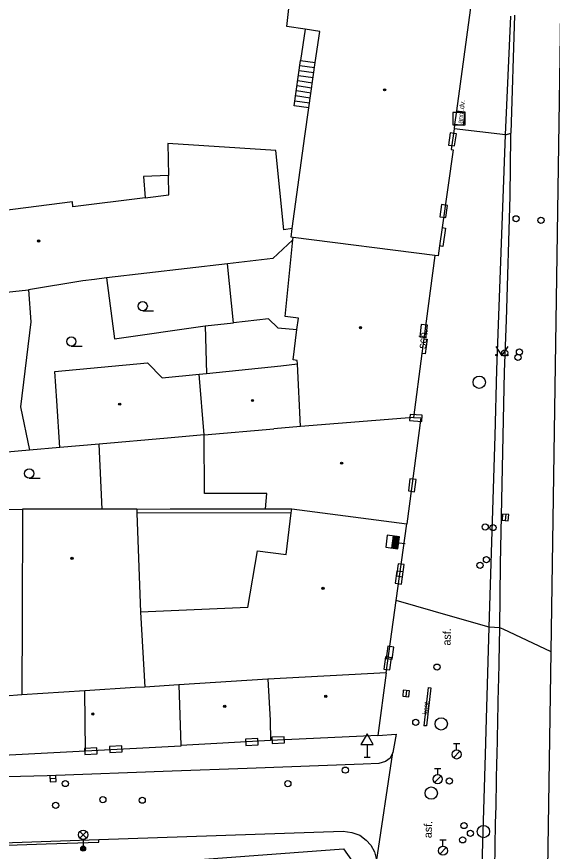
# Model space of a CAD drawing. Extents: x -596229 to -595156, y -1161237 to -1159376.
# Drawn here: x -595428.8 to -595385.3, y -1160883.1 to -1160815.3 of the extents above; entities that cross this region are included whole.
import ezdxf

# ---------------------------------------------------------------- set-up
doc = ezdxf.new("R2010")
doc.units = 0
for name, color, linetype in [('DOP - kresba z DSPS bez souradnic', 7, 'Continuous'), ('DOP - rozhrani ploch obecne', 7, 'Continuous'), ('Level 24', 7, 'Continuous'), ('Level 26', 7, 'Continuous'), ('Level 27', 7, 'Continuous'), ('Level 28', 7, 'Continuous'), ('Level 31', 7, 'Continuous'), ('Level 33', 7, 'Continuous'), ('Level 34', 7, 'Continuous'), ('Level 36', 7, 'Continuous'), ('Level 39', 7, 'Continuous'), ('Specificka linie pasportu komunikaci', 7, 'Continuous'), ('TM - budovy zdene_ betonove - VP', 7, 'Continuous'), ('TM - chodniky - VP', 7, 'Continuous'), ('TM - komunikace - VP', 7, 'Continuous'), ('TM - letecke snimky - pomocna linie', 7, 'Continuous'), ('TM - pomocna konstrukcni linie', 7, 'Continuous'), ('TM - popis povrchu', 7, 'Continuous'), ('TM - poznamka', 7, 'Continuous'), ('TM - rozhrani mezi zpev. plochami mezi sebou - VP', 7, 'Continuous'), ('TM - rozhrani ploch obecne - VP', 7, 'Continuous'), ('TM - schody - VP', 7, 'Continuous')]:
    doc.layers.add(name, color=color, linetype=linetype)

msp = doc.modelspace()

# ---------------------------------------------------------------- linework, layer by layer
at = {"layer": 'DOP - kresba z DSPS bez souradnic'}
for points in [[(-595411.24, -1160840.21), (-595411.72, -1160835.41)], [(-595421.55, -1160836.56), (-595420.91, -1160841.52)], [(-595413.55, -1160840.45), (-595411.24, -1160840.21)], [(-595408.39, -1160839.9), (-595411.24, -1160840.21)], [(-595407.63, -1160840.61), (-595408.39, -1160839.9)], [(-595420.91, -1160841.52), (-595413.55, -1160840.45)], [(-595413.55, -1160840.45), (-595413.42, -1160844.32)], [(-595406.54, -1160855.65), (-595419.08, -1160855.68)]]:
    msp.add_lwpolyline(points, dxfattribs=at)
at = {"layer": 'DOP - rozhrani ploch obecne'}
for points in [[(-595427.89, -1160837.52), (-595427.71, -1160840.14)], [(-595427.71, -1160840.14), (-595428.55, -1160847.03)], [(-595428.55, -1160847.03), (-595427.82, -1160850.56)], [(-595425.35, -1160850.34), (-595427.82, -1160850.56)], [(-595421.91, -1160855.34), (-595422.15, -1160850.06)], [(-595427.82, -1160850.56), (-595433.62, -1160851.07)], [(-595433.64, -1160855.36), (-595428.37, -1160855.35)], [(-595419.1, -1160855.34), (-595416.39, -1160855.33)], [(-595416.39, -1160855.33), (-595408.65, -1160855.32)]]:
    msp.add_lwpolyline(points, dxfattribs=at)
at = {"layer": 'Level 24'}
for points in [[(-595393.27, -1160825.848), (-595393.133, -1160824.857), (-595393.628, -1160824.789), (-595393.765, -1160825.779)], [(-595393.985, -1160831.668), (-595393.84, -1160830.678), (-595394.335, -1160830.606), (-595394.48, -1160831.595)], [(-595395.616, -1160841.406), (-595395.486, -1160840.415), (-595395.982, -1160840.35), (-595396.112, -1160841.341)], [(-595395.898, -1160847.714), (-595396.896, -1160847.649), (-595396.928, -1160848.148), (-595395.93, -1160848.213)], [(-595396.537, -1160853.927), (-595396.406, -1160852.935), (-595396.902, -1160852.87), (-595397.032, -1160853.861)], [(-595397.511, -1160860.836), (-595397.374, -1160859.846), (-595397.869, -1160859.777), (-595398.006, -1160860.768)], [(-595397.6, -1160861.428), (-595397.463, -1160860.437), (-595397.958, -1160860.369), (-595398.095, -1160861.359)], [(-595398.339, -1160867.529), (-595398.205, -1160866.538), (-595398.701, -1160866.471), (-595398.835, -1160867.462)], [(-595398.531, -1160868.396), (-595398.394, -1160867.406), (-595398.89, -1160867.337), (-595399.026, -1160868.328)], [(-595410.224, -1160874.525), (-595409.226, -1160874.471), (-595409.252, -1160873.972), (-595410.251, -1160874.026)], [(-595408.085, -1160874.371), (-595407.086, -1160874.323), (-595407.11, -1160873.824), (-595408.109, -1160873.872)], [(-595423.314, -1160875.273), (-595422.315, -1160875.221), (-595422.341, -1160874.722), (-595423.339, -1160874.774)], [(-595421.284, -1160875.114), (-595420.286, -1160875.062), (-595420.312, -1160874.563), (-595421.311, -1160874.615)]]:
    msp.add_lwpolyline(points, close=True, dxfattribs=at)
at = {"layer": 'Level 26'}
msp.add_lwpolyline([(-595393.43, -1160824.13), (-595392.43, -1160824.13), (-595392.43, -1160823.13), (-595393.43, -1160823.13)], close=True, dxfattribs=at)
at = {"layer": 'Level 27'}
for p, q in [((-595389.125, -1160855.761), (-595389.175, -1160856.259)), ((-595397.195, -1160870.061), (-595397.245, -1160870.559)), ((-595425.65, -1160877.221), (-595426.15, -1160877.239))]:
    msp.add_line(p, q, dxfattribs=at)
for points in [[(-595389.374, -1160855.737), (-595389.423, -1160856.234), (-595388.926, -1160856.283), (-595388.877, -1160855.786)], [(-595397.444, -1160870.037), (-595397.493, -1160870.534), (-595396.996, -1160870.583), (-595396.947, -1160870.086)], [(-595425.66, -1160876.971), (-595426.159, -1160876.99), (-595426.14, -1160877.489), (-595425.641, -1160877.47)]]:
    msp.add_lwpolyline(points, close=True, dxfattribs=at)
for centre in [(-595391.27, -1160845.04), (-595394.36, -1160872.78), (-595395.17, -1160878.4), (-595390.93, -1160881.53)]:
    msp.add_circle(centre, 0.5, dxfattribs=at)
at = {"layer": 'Level 28'}
for p, q in [((-595398.373, -1160858.506), (-595398.247, -1160857.514)), ((-595398.324, -1160858.512), (-595398.197, -1160857.52)), ((-595398.274, -1160858.519), (-595398.147, -1160857.527)), ((-595398.225, -1160858.525), (-595398.098, -1160857.533)), ((-595398.175, -1160858.531), (-595398.048, -1160857.539)), ((-595398.125, -1160858.538), (-595397.999, -1160857.546)), ((-595398.076, -1160858.544), (-595397.949, -1160857.552)), ((-595398.026, -1160858.55), (-595397.899, -1160857.558)), ((-595397.977, -1160858.557), (-595397.85, -1160857.565)), ((-595397.927, -1160858.563), (-595397.8, -1160857.571)), ((-595397.814, -1160858.073), (-595397.288, -1160858.141)), ((-595393.36, -1160874.385), (-595392.86, -1160874.385)), ((-595393.11, -1160874.885), (-595393.11, -1160874.385)), ((-595393.368, -1160875.532), (-595392.838, -1160875.002)), ((-595394.9, -1160876.395), (-595394.4, -1160876.395)), ((-595394.65, -1160876.895), (-595394.65, -1160876.395)), ((-595394.908, -1160877.542), (-595394.378, -1160877.012)), ((-595394.47, -1160882.205), (-595393.97, -1160882.205)), ((-595394.22, -1160882.705), (-595394.22, -1160882.205)), ((-595394.478, -1160883.352), (-595393.948, -1160882.822))]:
    msp.add_line(p, q, dxfattribs=at)
msp.add_lwpolyline([(-595397.878, -1160858.569), (-595397.751, -1160857.578), (-595398.742, -1160857.451), (-595398.869, -1160858.442)], close=True, dxfattribs=at)
for centre, radius in [((-595388.28, -1160831.76), 0.25), ((-595386.26, -1160831.89), 0.25), ((-595389.2, -1160842.65), 0.25), ((-595388.13, -1160843.01), 0.25), ((-595388.01, -1160842.58), 0.25), ((-595390.79, -1160856.79), 0.25), ((-595390.16, -1160856.84), 0.25), ((-595390.69, -1160859.44), 0.25), ((-595391.21, -1160859.91), 0.25), ((-595393.11, -1160875.26), 0.375), ((-595406.82, -1160877.64), 0.25), ((-595394.65, -1160877.27), 0.375), ((-595393.7, -1160877.42), 0.25), ((-595421.85, -1160878.94), 0.25), ((-595418.65, -1160878.98), 0.25), ((-595425.68, -1160879.4), 0.25), ((-595392.51, -1160881.04), 0.25), ((-595391.99, -1160881.67), 0.25), ((-595392.62, -1160882.2), 0.25), ((-595394.22, -1160883.08), 0.375)]:
    msp.add_circle(centre, radius, dxfattribs=at)
at = {"layer": 'Level 31'}
for centre in [(-595394.7, -1160868.17), (-595396.43, -1160872.66), (-595402.15, -1160876.54), (-595424.9, -1160877.63)]:
    msp.add_circle(centre, 0.25, dxfattribs=at)
at = {"layer": 'Level 33'}
for p, q in [((-595423.715, -1160882.05), (-595423.185, -1160881.52)), ((-595423.715, -1160881.52), (-595423.185, -1160882.05)), ((-595423.45, -1160882.16), (-595423.45, -1160882.91))]:
    msp.add_line(p, q, dxfattribs=at)
for centre, radius in [((-595423.45, -1160881.785), 0.375), ((-595423.45, -1160882.91), 0.2), ((-595423.45, -1160882.91), 0.145), ((-595423.45, -1160882.91), 0.0876)]:
    msp.add_circle(centre, radius, dxfattribs=at)
at = {"layer": 'Level 34'}
for p, q in [((-595400.38, -1160874.462), (-595400.38, -1160875.48)), ((-595400.63, -1160875.48), (-595400.13, -1160875.48))]:
    msp.add_line(p, q, dxfattribs=at)
msp.add_lwpolyline([(-595400.88, -1160874.462), (-595399.88, -1160874.462), (-595400.38, -1160873.596)], close=True, dxfattribs=at)
at = {"layer": 'Level 36'}
for p, q in [((-595418.61, -1160839.235), (-595417.735, -1160839.235)), ((-595424.41, -1160842.105), (-595423.535, -1160842.105)), ((-595427.83, -1160852.825), (-595426.955, -1160852.825))]:
    msp.add_line(p, q, dxfattribs=at)
msp.add_lwpolyline([(-595389.93, -1160842.13), (-595389.43, -1160842.88), (-595388.93, -1160842.13)], dxfattribs=at)
for centre, radius in [((-595418.61, -1160838.86), 0.375), ((-595424.41, -1160841.73), 0.375), ((-595389.88, -1160842.83), 0.05), ((-595388.981, -1160842.83), 0.05), ((-595427.83, -1160852.45), 0.375)]:
    msp.add_circle(centre, radius, dxfattribs=at)
at = {"layer": 'Level 39'}
for centre, radius in [((-595398.96, -1160821.29), 0.09), ((-595398.96, -1160821.29), 0.0398), ((-595427.07, -1160833.56), 0.09), ((-595427.07, -1160833.56), 0.0398), ((-595400.92, -1160840.6), 0.09), ((-595400.92, -1160840.6), 0.0398), ((-595420.48, -1160846.82), 0.09), ((-595420.48, -1160846.82), 0.0398), ((-595409.69, -1160846.52), 0.09), ((-595409.69, -1160846.52), 0.0398), ((-595402.45, -1160851.61), 0.09), ((-595402.45, -1160851.61), 0.0398), ((-595424.35, -1160859.33), 0.09), ((-595424.35, -1160859.33), 0.0398), ((-595403.96, -1160861.78), 0.09), ((-595403.96, -1160861.78), 0.0398), ((-595403.74, -1160870.54), 0.09), ((-595403.74, -1160870.54), 0.0398), ((-595411.95, -1160871.35), 0.09), ((-595411.95, -1160871.35), 0.0398), ((-595422.66, -1160871.98), 0.09), ((-595422.66, -1160871.98), 0.0398)]:
    msp.add_circle(centre, radius, dxfattribs=at)
at = {"layer": 'Specificka linie pasportu komunikaci'}
for points in [[(-595385.43, -1160866.94), (-595384.67, -1160816.82), (-595384.53, -1160807.5)], [(-595390.46, -1160864.92), (-595393.41, -1160864.08), (-595398.02, -1160862.75)], [(-595389.59, -1160864.97), (-595390.46, -1160864.92)], [(-595385.43, -1160866.94), (-595389.34, -1160865.09), (-595389.59, -1160864.97)], [(-595385.79, -1160889.85), (-595385.43, -1160866.94)], [(-595399.62, -1160883.99), (-595398.29, -1160875.1)], [(-595470.52, -1160883.85), (-595470.52, -1160884.05), (-595470.29, -1160884.04), (-595426.45, -1160882.53), (-595422.17, -1160882.38), (-595422.17, -1160882.18)]]:
    msp.add_lwpolyline(points, dxfattribs=at)
at = {"layer": 'TM - budovy zdene_ betonove - VP'}
for points in [[(-595391.72, -1160812.61), (-595393.12, -1160823)], [(-595406.91, -1160816.14), (-595406.73, -1160814.69)], [(-595405.42, -1160816.37), (-595406.91, -1160816.14)], [(-595404.23, -1160816.54), (-595405.42, -1160816.37)], [(-595404.59, -1160819.07), (-595404.23, -1160816.54)], [(-595405.12, -1160822.75), (-595404.59, -1160819.07)], [(-595405.45, -1160825.05), (-595405.12, -1160822.75)], [(-595393.12, -1160823), (-595393.27, -1160824.1)], [(-595393.32, -1160824.46), (-595393.55, -1160826.13), (-595393.38, -1160826.16), (-595394.29, -1160832.48)], [(-595393.27, -1160824.1), (-595393.32, -1160824.46)], [(-595406.46, -1160832.56), (-595405.45, -1160825.05)], [(-595407.8, -1160826.22), (-595416.57, -1160825.64)], [(-595416.57, -1160825.64), (-595416.52, -1160828.24)], [(-595407.16, -1160832.67), (-595407.8, -1160826.22)], [(-595416.49, -1160829.81), (-595416.52, -1160828.24)], [(-595418.42, -1160830.05), (-595424.28, -1160830.78)], [(-595418.42, -1160830.05), (-595416.49, -1160829.81)], [(-595424.32, -1160830.39), (-595431.92, -1160831.35)], [(-595424.28, -1160830.78), (-595424.32, -1160830.39)], [(-595406.46, -1160832.56), (-595407.16, -1160832.67)], [(-595406.56, -1160833.25), (-595406.46, -1160832.56)], [(-595394.29, -1160832.48), (-595394.5, -1160833.96)], [(-595408.05, -1160834.98), (-595406.41, -1160833.47)], [(-595407.05, -1160839.7), (-595406.41, -1160833.47)], [(-595406.38, -1160833.28), (-595406.56, -1160833.25)], [(-595406.41, -1160833.47), (-595406.38, -1160833.28)], [(-595394.88, -1160834.74), (-595406.38, -1160833.28)], [(-595394.5, -1160833.96), (-595394.62, -1160834.78), (-595394.88, -1160834.74)], [(-595394.88, -1160834.74), (-595395.78, -1160841.51)], [(-595411.72, -1160835.41), (-595421.55, -1160836.56)], [(-595408.05, -1160834.98), (-595411.72, -1160835.41)], [(-595423.47, -1160836.79), (-595427.89, -1160837.52)], [(-595422.53, -1160836.68), (-595423.47, -1160836.79)], [(-595421.55, -1160836.56), (-595422.53, -1160836.68)], [(-595442.92, -1160839.14), (-595427.89, -1160837.52)], [(-595405.96, -1160839.82), (-595407.05, -1160839.7)], [(-595406.08, -1160840.75), (-595405.96, -1160839.82)], [(-595406.4, -1160843.22), (-595406.08, -1160840.75)], [(-595395.78, -1160841.51), (-595395.94, -1160842.69)], [(-595395.94, -1160842.69), (-595396.62, -1160847.89)], [(-595425.74, -1160844.17), (-595418.22, -1160843.46)], [(-595418.22, -1160843.46), (-595417.04, -1160844.69)], [(-595407.38, -1160843.71), (-595406.04, -1160843.55)], [(-595406.06, -1160843.26), (-595406.4, -1160843.22)], [(-595406.04, -1160843.55), (-595406.06, -1160843.26)], [(-595405.8, -1160848.63), (-595406.04, -1160843.55)], [(-595425.59, -1160846.54), (-595425.74, -1160844.17)], [(-595414.02, -1160844.38), (-595413.42, -1160844.32)], [(-595413.42, -1160844.32), (-595407.38, -1160843.71)], [(-595417.04, -1160844.69), (-595414.02, -1160844.38)], [(-595413.63, -1160849.32), (-595414.02, -1160844.38)], [(-595425.35, -1160850.34), (-595425.59, -1160846.54)], [(-595396.62, -1160847.89), (-595405.8, -1160848.63)], [(-595396.62, -1160847.89), (-595396.01, -1160847.93), (-595397.16, -1160856.54)], [(-595413.63, -1160849.32), (-595407.96, -1160848.82)], [(-595405.8, -1160848.63), (-595407.96, -1160848.82)], [(-595416.6, -1160849.58), (-595422.15, -1160850.06)], [(-595413.63, -1160849.32), (-595416.6, -1160849.58)], [(-595413.59, -1160854.07), (-595413.63, -1160849.32)], [(-595422.15, -1160850.06), (-595425.35, -1160850.34)], [(-595408.52, -1160854.06), (-595413.59, -1160854.07)], [(-595408.65, -1160855.32), (-595408.52, -1160854.06)], [(-595428.37, -1160855.35), (-595428.41, -1160864.12)], [(-595421.91, -1160855.34), (-595428.37, -1160855.35)], [(-595419.1, -1160855.34), (-595421.91, -1160855.34)], [(-595408.65, -1160855.32), (-595406.5, -1160855.31)], [(-595406.96, -1160859.02), (-595406.54, -1160855.65)], [(-595406.54, -1160855.65), (-595406.5, -1160855.31)], [(-595406.5, -1160855.31), (-595397.16, -1160856.54)], [(-595398.02, -1160862.75), (-595397.16, -1160856.54)], [(-595410.06, -1160863.34), (-595409.28, -1160858.74)], [(-595409.28, -1160858.74), (-595406.96, -1160859.02)], [(-595398.83, -1160868.63), (-595398.02, -1160862.75)], [(-595410.06, -1160863.34), (-595418.78, -1160863.72)], [(-595428.41, -1160864.12), (-595428.43, -1160870.43)], [(-595398.83, -1160868.63), (-595408.44, -1160869.16)], [(-595398.83, -1160868.63), (-595399.52, -1160873.72)], [(-595408.44, -1160869.16), (-595415.68, -1160869.62)], [(-595408.44, -1160869.16), (-595408.26, -1160872.48)], [(-595419.23, -1160869.84), (-595423.32, -1160870.1)], [(-595418.44, -1160869.79), (-595419.23, -1160869.84)], [(-595415.68, -1160869.62), (-595418.44, -1160869.79)], [(-595415.68, -1160869.62), (-595415.51, -1160874.53)], [(-595428.43, -1160870.43), (-595429.81, -1160870.52)], [(-595423.32, -1160870.1), (-595428.43, -1160870.43)], [(-595408.26, -1160872.48), (-595408.22, -1160874.14)], [(-595408.22, -1160874.14), (-595415.51, -1160874.53)], [(-595399.52, -1160873.72), (-595408.22, -1160874.14)], [(-595415.51, -1160874.53), (-595415.51, -1160874.59), (-595423.25, -1160874.99)], [(-595423.25, -1160874.99), (-595433.07, -1160875.5)], [(-595414.32, -1160883.83), (-595402.31, -1160882.94)], [(-595402.31, -1160882.94), (-595401.18, -1160884.5), (-595401.15, -1160884.54)]]:
    msp.add_lwpolyline(points, dxfattribs=at)
at = {"layer": 'TM - chodniky - VP'}
msp.add_lwpolyline([(-595389.15, -1160824.95), (-595388.72, -1160824.82)], dxfattribs=at)
at = {"layer": 'TM - komunikace - VP'}
for points in [[(-595388.41, -1160815.22), (-595388.72, -1160824.82)], [(-595389.99, -1160849.4), (-595389.84, -1160844.02), (-595389.15, -1160824.95)], [(-595388.76, -1160829.92), (-595388.72, -1160825.08)], [(-595388.72, -1160825.08), (-595388.72, -1160824.82)], [(-595389.07, -1160839.99), (-595388.76, -1160829.92)], [(-595389.21, -1160844.18), (-595389.07, -1160839.99)], [(-595389.55, -1160859.82), (-595389.21, -1160844.18)], [(-595390.46, -1160864.92), (-595389.99, -1160849.4)], [(-595389.59, -1160864.97), (-595389.55, -1160859.82)], [(-595390.77, -1160875.26), (-595390.68, -1160872.36), (-595390.46, -1160864.92)], [(-595390.09, -1160889.33), (-595390.03, -1160886.4), (-595389.94, -1160880.87), (-595389.91, -1160879.44), (-595389.87, -1160877.37), (-595389.86, -1160876.87), (-595389.85, -1160876.37), (-595389.84, -1160875.88), (-595389.83, -1160875.38), (-595389.7, -1160869.75), (-595389.69, -1160869.25), (-595389.68, -1160868.75), (-595389.66, -1160868.25), (-595389.65, -1160867.75), (-595389.59, -1160864.97)], [(-595399.52, -1160873.72), (-595398.03, -1160873.63), (-595398.29, -1160875.1)], [(-595398.29, -1160875.1), (-595398.52, -1160875.57), (-595398.89, -1160875.85)], [(-595391.09, -1160886.06), (-595390.77, -1160875.26)], [(-595398.89, -1160875.85), (-595399.44, -1160876), (-595400.71, -1160876.05), (-595410.13, -1160876.4), (-595416.22, -1160876.62), (-595426.38, -1160877), (-595432.9, -1160877.17)], [(-595422.17, -1160882.18), (-595402.32, -1160881.5)], [(-595402.32, -1160881.5), (-595401.62, -1160881.59), (-595400.97, -1160881.83), (-595400.45, -1160882.22), (-595400.09, -1160882.64), (-595399.78, -1160883.17), (-595399.63, -1160883.81), (-595399.62, -1160883.99)], [(-595470.52, -1160883.85), (-595422.17, -1160882.18)]]:
    msp.add_lwpolyline(points, dxfattribs=at)
at = {"layer": 'TM - letecke snimky - pomocna linie'}
for points in [[(-595407.63, -1160840.61), (-595406.08, -1160840.75)], [(-595419.1, -1160855.34), (-595419.08, -1160855.68)], [(-595419.08, -1160855.68), (-595418.78, -1160863.72)], [(-595418.78, -1160863.72), (-595418.44, -1160869.79)], [(-595423.25, -1160874.99), (-595423.32, -1160870.1)]]:
    msp.add_lwpolyline(points, dxfattribs=at)
at = {"layer": 'TM - pomocna konstrukcni linie'}
msp.add_lwpolyline([(-595389.15, -1160824.95), (-595393.32, -1160824.46)], dxfattribs=at)
at = {"layer": 'TM - rozhrani mezi zpev. plochami mezi sebou - VP'}
for points in [[(-595389.15, -1160824.95), (-595388.72, -1160815.32)], [(-595395.41, -1160869.82), (-595395.77, -1160872.94)], [(-595395.41, -1160869.82), (-595395.2, -1160869.85), (-595395.56, -1160872.93), (-595395.77, -1160872.94)]]:
    msp.add_lwpolyline(points, dxfattribs=at)
at = {"layer": 'TM - rozhrani ploch obecne - VP'}
for points in [[(-595405.42, -1160816.37), (-595405.78, -1160818.9)], [(-595405.12, -1160822.75), (-595406.31, -1160822.58), (-595405.78, -1160818.9)], [(-595393.12, -1160823), (-595392.45, -1160823.08), (-595392.58, -1160824.18), (-595393.27, -1160824.1)], [(-595416.52, -1160828.24), (-595418.54, -1160828.32)], [(-595418.54, -1160828.32), (-595418.42, -1160830.05)], [(-595394.29, -1160832.48), (-595394.02, -1160832.53), (-595394.22, -1160834), (-595394.5, -1160833.96)], [(-595395.78, -1160841.51), (-595395.51, -1160841.55), (-595395.66, -1160842.74), (-595395.94, -1160842.69)]]:
    msp.add_lwpolyline(points, dxfattribs=at)
at = {"layer": 'TM - schody - VP'}
for points in [[(-595405.78, -1160818.9), (-595404.59, -1160819.07)], [(-595405.9, -1160819.72), (-595404.71, -1160819.89)], [(-595405.84, -1160819.31), (-595404.65, -1160819.48)], [(-595406.02, -1160820.54), (-595404.83, -1160820.71)], [(-595405.96, -1160820.13), (-595404.77, -1160820.3)], [(-595406.07, -1160820.94), (-595404.89, -1160821.12)], [(-595406.19, -1160821.76), (-595405, -1160821.93)], [(-595406.13, -1160821.35), (-595404.94, -1160821.52)], [(-595406.25, -1160822.17), (-595405.06, -1160822.34)], [(-595394.29, -1160832.48), (-595394.02, -1160832.53), (-595394.22, -1160834), (-595394.5, -1160833.96)], [(-595395.78, -1160841.51), (-595395.51, -1160841.55), (-595395.66, -1160842.74), (-595395.94, -1160842.69)]]:
    msp.add_lwpolyline(points, dxfattribs=at)

# ---------------------------------------------------------------- texts
at = {"layer": 'TM - popis povrchu'}
for s, height, rotation, p in [('asf.', 0.65, 88, (-595393.61, -1160866.43)), ('kost.', 0.4, 83.33333, (-595395.48, -1160872.04)), ('asf.', 0.65, 88, (-595395.14, -1160882.07))]:
    msp.add_text(s, height=height, rotation=rotation, dxfattribs=at).set_placement(p)
at = {"layer": 'TM - poznamka'}
for s, height, rotation, p in [('angl.dv.', 0.4, 83.25993, (-595392.65, -1160824.05)), ('sch.', 0.65, 82.81572, (-595395.63, -1160842.35))]:
    msp.add_text(s, height=height, rotation=rotation, dxfattribs=at).set_placement(p)

doc.saveas('drawing.dxf')
